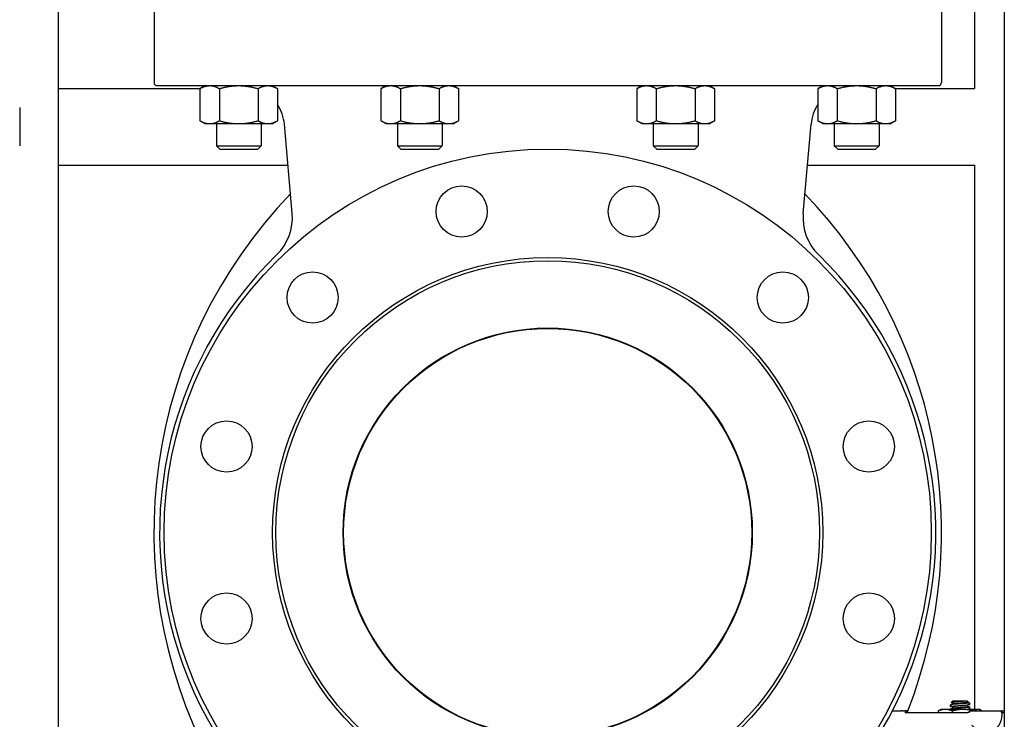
# Model space of a CAD drawing. Header units: inches. Extents: x 18 to 846, y -44 to 561.
# Tile 450 of 637: x 425 to 444, y 265 to 279. Entities that reach past the tile are written whole.
import ezdxf

# ---------------------------------------------------------------- set-up
doc = ezdxf.new("R2010")
doc.units = ezdxf.units.IN
doc.header["$LTSCALE"] = 24
doc.header["$MEASUREMENT"] = 0
doc.layers.add('Visible (ANSI)', color=7, linetype='Continuous', lineweight=30)

msp = doc.modelspace()

# ---------------------------------------------------------------- linework, layer by layer
at = {"layer": 'Visible (ANSI)'}
for p, q in [((425.60543, 292.9565), (425.60543, 257.2065)), ((444.10543, 292.9565), (444.10543, 257.2065)), ((443.52218, 279.8315), (443.52218, 277.2065)), ((427.48243, 279.264), (427.48243, 277.3225)), ((442.87443, 279.264), (442.87443, 277.3225)), ((425.60543, 277.2065), (428.39012, 277.2065)), ((427.54543, 277.2595), (442.81143, 277.2595)), ((428.48192, 277.2595), (428.38044, 277.20091)), ((428.38044, 277.20091), (428.38044, 276.56809)), ((428.75918, 277.20091), (428.75918, 276.56809)), ((429.51666, 277.20091), (429.51666, 276.56809)), ((429.79533, 277.25869), (429.8954, 277.20091)), ((429.8954, 277.20091), (429.8954, 276.56809)), ((432.02037, 277.2595), (431.91888, 277.20091)), ((431.91888, 277.20091), (431.91888, 276.56809)), ((432.29763, 277.20091), (432.29763, 276.56809)), ((433.05511, 277.20091), (433.05511, 276.56809)), ((433.33237, 277.2595), (433.43385, 277.20091)), ((433.43385, 277.20091), (433.43385, 276.56809)), ((437.02449, 277.2595), (436.92301, 277.20091)), ((436.92301, 277.20091), (436.92301, 276.56809)), ((437.30175, 277.20091), (437.30175, 276.56809)), ((438.05923, 277.20091), (438.05923, 276.56809)), ((438.33649, 277.2595), (438.43797, 277.20091)), ((438.43797, 277.20091), (438.43797, 276.56809)), ((440.56153, 277.25869), (440.46145, 277.20091)), ((440.46145, 277.20091), (440.46145, 276.56809)), ((440.8402, 277.20091), (440.8402, 276.56809)), ((441.59768, 277.20091), (441.59768, 276.56809)), ((441.87494, 277.2595), (441.97642, 277.20091)), ((441.96674, 277.2065), (443.52218, 277.2065)), ((441.97642, 277.20091), (441.97642, 276.56809)), ((424.85543, 276.8315), (424.85543, 276.0815)), ((428.48192, 276.5095), (428.38044, 276.56809)), ((428.56981, 276.5095), (428.48192, 276.5095)), ((429.13792, 276.5095), (428.56981, 276.5095)), ((428.70042, 276.5095), (428.70042, 276.08115)), ((429.70603, 276.5095), (429.13792, 276.5095)), ((429.57542, 276.5095), (429.57542, 276.08115)), ((429.79392, 276.5095), (429.70603, 276.5095)), ((429.79392, 276.5095), (429.8954, 276.56809)), ((430.18228, 274.75803), (430.02948, 276.50458)), ((432.02037, 276.5095), (431.91888, 276.56809)), ((432.10826, 276.5095), (432.02037, 276.5095)), ((432.67637, 276.5095), (432.10826, 276.5095)), ((432.23887, 276.5095), (432.23887, 276.08115)), ((433.24448, 276.5095), (432.67637, 276.5095)), ((433.11387, 276.5095), (433.11387, 276.08115)), ((433.33237, 276.5095), (433.24448, 276.5095)), ((433.33237, 276.5095), (433.43385, 276.56809)), ((437.02449, 276.5095), (436.92301, 276.56809)), ((437.11238, 276.5095), (437.02449, 276.5095)), ((437.68049, 276.5095), (437.11238, 276.5095)), ((437.24299, 276.5095), (437.24299, 276.08115)), ((438.2486, 276.5095), (437.68049, 276.5095)), ((438.11799, 276.5095), (438.11799, 276.08115)), ((438.33649, 276.5095), (438.2486, 276.5095)), ((438.33649, 276.5095), (438.43797, 276.56809)), ((440.17458, 274.75803), (440.32738, 276.50458)), ((440.56294, 276.5095), (440.46145, 276.56809)), ((440.65083, 276.5095), (440.56294, 276.5095)), ((441.21894, 276.5095), (440.65083, 276.5095)), ((440.78144, 276.5095), (440.78144, 276.08115)), ((441.78705, 276.5095), (441.21894, 276.5095)), ((441.65644, 276.5095), (441.65644, 276.08115)), ((441.87494, 276.5095), (441.78705, 276.5095)), ((441.87494, 276.5095), (441.97642, 276.56809)), ((428.70042, 276.08115), (429.57542, 276.08115)), ((428.76657, 276.015), (428.70042, 276.08115)), ((429.50927, 276.015), (429.57542, 276.08115)), ((432.23887, 276.08115), (433.11387, 276.08115)), ((432.30502, 276.015), (432.23887, 276.08115)), ((433.04772, 276.015), (433.11387, 276.08115)), ((437.24299, 276.08115), (438.11799, 276.08115)), ((437.30914, 276.015), (437.24299, 276.08115)), ((438.05184, 276.015), (438.11799, 276.08115)), ((440.78144, 276.08115), (441.65644, 276.08115)), ((440.84759, 276.015), (440.78144, 276.08115)), ((441.59029, 276.015), (441.65644, 276.08115)), ((428.76657, 276.015), (429.50927, 276.015)), ((432.30502, 276.015), (433.04772, 276.015)), ((437.30914, 276.015), (438.05184, 276.015)), ((440.84759, 276.015), (441.59029, 276.015)), ((425.60543, 275.7065), (430.0993, 275.7065)), ((440.25756, 275.7065), (443.52218, 275.7065)), ((443.52218, 275.7065), (443.52218, 265.05763)), ((443.05343, 265.11596), (443.05343, 265.14685)), ((443.09397, 265.22013), (443.06749, 265.19566)), ((443.34538, 265.22013), (443.09397, 265.22013)), ((443.0951, 265.18852), (443.0951, 265.15985)), ((443.0951, 265.10518), (443.0951, 265.07652)), ((443.34538, 265.22013), (443.3468, 265.22013)), ((443.38676, 265.22013), (443.3468, 265.22013)), ((443.38676, 265.22013), (443.38676, 265.19929)), ((443.38676, 265.14462), (443.38676, 265.11596)), ((443.41046, 265.18266), (443.42843, 265.18266)), ((443.41963, 265.19079), (443.42843, 265.18266)), ((443.42843, 265.15763), (443.42843, 265.18266)), ((443.42843, 265.07429), (443.42843, 265.10518)), ((441.91815, 265.03275), (442.09133, 265.03275)), ((442.11456, 265.03275), (442.09133, 265.03275)), ((442.11456, 265.03275), (442.15129, 265.03275)), ((442.15129, 265.03275), (442.18159, 265.03275)), ((442.16184, 265.0015), (443.39702, 265.0015)), ((442.81366, 265.03058), (442.81366, 265.0015)), ((442.86593, 265.05763), (442.84016, 265.04561)), ((442.95091, 265.05763), (442.86593, 265.05763)), ((443.3018, 265.05763), (442.95091, 265.05763)), ((443.03708, 265.06025), (443.03446, 265.05763)), ((443.44478, 265.06025), (443.03708, 265.06025)), ((443.05343, 265.06025), (443.05343, 265.06352)), ((443.08816, 265.03058), (443.08816, 265.0015)), ((443.59182, 265.05763), (443.3018, 265.05763)), ((443.38676, 265.06129), (443.38676, 265.06025)), ((443.44478, 265.06025), (443.4474, 265.05763)), ((443.44999, 265.03275), (443.44959, 265.03275)), ((443.45, 265.03275), (444.02563, 265.03275)), ((443.61593, 265.05763), (443.59182, 265.05763)), ((443.61593, 265.05763), (443.6417, 265.04561)), ((444.02563, 265.03275), (444.07467, 265.03275)), ((444.05746, 265.0015), (444.10543, 265.0015))]:
    msp.add_line(p, q, dxfattribs=at)
for centre, radius in [((435.17843, 268.519), 7.5), ((433.49611, 274.79752), 0.5), ((436.86075, 274.79752), 0.5), ((435.17843, 268.519), 5.378), ((435.17843, 268.519), 5.315), ((430.58223, 273.1152), 0.5), ((439.77462, 273.1152), 0.5), ((435.17843, 268.519), 4), ((435.17843, 268.519), 3.99), ((428.89991, 270.20133), 0.5), ((441.45695, 270.20133), 0.5), ((428.89991, 266.83668), 0.5), ((441.45695, 266.83668), 0.5)]:
    msp.add_circle(centre, radius, dxfattribs=at)
for centre, radius, start, end in [((427.54543, 277.3225), 0.063, 180, 270), ((442.81143, 277.3225), 0.063, 270, 0), ((429.20562, 276.4325), 0.827, 5, 33.480325), ((441.15123, 276.4325), 0.827, 146.519675, 175), ((437.02625, 268.519), 9.54783, 136.081373, 207.662302), ((433.3306, 268.519), 9.54783, 338.457142, 43.918627), ((429.18608, 274.67088), 1, 314.247392, 5), ((441.17077, 274.67088), 1, 175, 225.752608), ((435.17843, 268.519), 7.588, 134.247392, 45.752608), ((442.15129, 265.0015), 0.03125, 30, 90), ((442.20541, 265.03275), 0.03125, 210, 270), ((442.18159, 265.0015), 0.03125, 30, 90), ((442.23572, 265.03275), 0.03125, 210, 270), ((443.73782, 264.94275), 0.325, 168.463041, 169.614617), ((443.45, 265.0015), 0.03125, 90, 168.463041), ((443.44959, 265.0015), 0.03125, 90, 154.037413), ((443.73782, 264.94275), 0.325, 215.651729, 11.536959), ((444.02563, 265.0015), 0.03125, 11.536959, 90), ((444.07467, 265.0015), 0.03125, 11.536959, 90), ((443.78685, 264.94275), 0.325, 11.410662, 11.536959)]:
    msp.add_arc(centre, radius, start, end, dxfattribs=at)
for points, weights in [([(428.38044, 277.20091), (428.48192, 277.2595), (428.56981, 277.2595)], [1.01001874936, 1.04314139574, 1]), ([(428.56981, 277.2595), (428.65769, 277.2595), (428.75918, 277.20091)], [1, 1.04314139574, 1.01001874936]), ([(428.75918, 277.20091), (428.96215, 277.2595), (429.13792, 277.2595)], [1.01001874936, 1.04314139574, 1]), ([(429.13792, 277.2595), (429.31369, 277.2595), (429.51666, 277.20091)], [1, 1.04314139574, 1.01001874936]), ([(429.51666, 277.20091), (429.61815, 277.2595), (429.70603, 277.2595)], [1.01001874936, 1.04314139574, 1]), ([(429.70603, 277.2595), (429.79392, 277.2595), (429.8954, 277.20091)], [1, 1.04314139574, 1.01001874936]), ([(431.91888, 277.20091), (432.02037, 277.2595), (432.10826, 277.2595)], [1.01001874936, 1.04314139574, 1]), ([(432.10826, 277.2595), (432.19614, 277.2595), (432.29763, 277.20091)], [1, 1.04314139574, 1.01001874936]), ([(432.29763, 277.20091), (432.50059, 277.2595), (432.67637, 277.2595)], [1.01001874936, 1.04314139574, 1]), ([(432.67637, 277.2595), (432.85214, 277.2595), (433.05511, 277.20091)], [1, 1.04314139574, 1.01001874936]), ([(433.05511, 277.20091), (433.15659, 277.2595), (433.24448, 277.2595)], [1.01001874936, 1.04314139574, 1]), ([(433.24448, 277.2595), (433.33237, 277.2595), (433.43385, 277.20091)], [1, 1.04314139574, 1.01001874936]), ([(436.92301, 277.20091), (437.02449, 277.2595), (437.11238, 277.2595)], [1.01001874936, 1.04314139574, 1]), ([(437.11238, 277.2595), (437.20026, 277.2595), (437.30175, 277.20091)], [1, 1.04314139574, 1.01001874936]), ([(437.30175, 277.20091), (437.50472, 277.2595), (437.68049, 277.2595)], [1.01001874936, 1.04314139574, 1]), ([(437.68049, 277.2595), (437.85626, 277.2595), (438.05923, 277.20091)], [1, 1.04314139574, 1.01001874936]), ([(438.05923, 277.20091), (438.16072, 277.2595), (438.2486, 277.2595)], [1.01001874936, 1.04314139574, 1]), ([(438.2486, 277.2595), (438.33649, 277.2595), (438.43797, 277.20091)], [1, 1.04314139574, 1.01001874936]), ([(440.46145, 277.20091), (440.56294, 277.2595), (440.65083, 277.2595)], [1.01001874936, 1.04314139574, 1]), ([(440.65083, 277.2595), (440.73871, 277.2595), (440.8402, 277.20091)], [1, 1.04314139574, 1.01001874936]), ([(440.8402, 277.20091), (441.04316, 277.2595), (441.21894, 277.2595)], [1.01001874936, 1.04314139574, 1]), ([(441.21894, 277.2595), (441.39471, 277.2595), (441.59768, 277.20091)], [1, 1.04314139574, 1.01001874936]), ([(441.59768, 277.20091), (441.69916, 277.2595), (441.78705, 277.2595)], [1.01001874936, 1.04314139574, 1]), ([(441.78705, 277.2595), (441.87494, 277.2595), (441.97642, 277.20091)], [1, 1.04314139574, 1.01001874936]), ([(428.56981, 276.5095), (428.48192, 276.5095), (428.38044, 276.56809)], [1, 1.04314139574, 1.01001874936]), ([(428.75918, 276.56809), (428.65769, 276.5095), (428.56981, 276.5095)], [1.01001874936, 1.04314139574, 1]), ([(429.13792, 276.5095), (428.96215, 276.5095), (428.75918, 276.56809)], [1, 1.04314139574, 1.01001874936]), ([(429.51666, 276.56809), (429.31369, 276.5095), (429.13792, 276.5095)], [1.01001874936, 1.04314139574, 1]), ([(429.70603, 276.5095), (429.61815, 276.5095), (429.51666, 276.56809)], [1, 1.04314139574, 1.01001874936]), ([(429.8954, 276.56809), (429.79392, 276.5095), (429.70603, 276.5095)], [1.01001874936, 1.04314139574, 1]), ([(432.10826, 276.5095), (432.02037, 276.5095), (431.91888, 276.56809)], [1, 1.04314139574, 1.01001874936]), ([(432.29763, 276.56809), (432.19614, 276.5095), (432.10826, 276.5095)], [1.01001874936, 1.04314139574, 1]), ([(432.67637, 276.5095), (432.50059, 276.5095), (432.29763, 276.56809)], [1, 1.04314139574, 1.01001874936]), ([(433.05511, 276.56809), (432.85214, 276.5095), (432.67637, 276.5095)], [1.01001874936, 1.04314139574, 1]), ([(433.24448, 276.5095), (433.15659, 276.5095), (433.05511, 276.56809)], [1, 1.04314139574, 1.01001874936]), ([(433.43385, 276.56809), (433.33237, 276.5095), (433.24448, 276.5095)], [1.01001874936, 1.04314139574, 1]), ([(437.11238, 276.5095), (437.02449, 276.5095), (436.92301, 276.56809)], [1, 1.04314139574, 1.01001874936]), ([(437.30175, 276.56809), (437.20026, 276.5095), (437.11238, 276.5095)], [1.01001874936, 1.04314139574, 1]), ([(437.68049, 276.5095), (437.50472, 276.5095), (437.30175, 276.56809)], [1, 1.04314139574, 1.01001874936]), ([(438.05923, 276.56809), (437.85626, 276.5095), (437.68049, 276.5095)], [1.01001874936, 1.04314139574, 1]), ([(438.2486, 276.5095), (438.16072, 276.5095), (438.05923, 276.56809)], [1, 1.04314139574, 1.01001874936]), ([(438.43797, 276.56809), (438.33649, 276.5095), (438.2486, 276.5095)], [1.01001874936, 1.04314139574, 1]), ([(440.65083, 276.5095), (440.56294, 276.5095), (440.46145, 276.56809)], [1, 1.04314139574, 1.01001874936]), ([(440.8402, 276.56809), (440.73871, 276.5095), (440.65083, 276.5095)], [1.01001874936, 1.04314139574, 1]), ([(441.21894, 276.5095), (441.04316, 276.5095), (440.8402, 276.56809)], [1, 1.04314139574, 1.01001874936]), ([(441.59768, 276.56809), (441.39471, 276.5095), (441.21894, 276.5095)], [1.01001874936, 1.04314139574, 1]), ([(441.78705, 276.5095), (441.69916, 276.5095), (441.59768, 276.56809)], [1, 1.04314139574, 1.01001874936]), ([(441.97642, 276.56809), (441.87494, 276.5095), (441.78705, 276.5095)], [1.01001874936, 1.04314139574, 1]), ([(442.95091, 265.05763), (442.88721, 265.05763), (442.81366, 265.03058)], [1, 1.0379548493, 1]), ([(442.81366, 265.03058), (442.82742, 265.03967), (442.84016, 265.04561)], [1, 1.01244739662, 1.01673047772]), ([(443.08816, 265.03058), (443.01461, 265.05763), (442.95091, 265.05763)], [1, 1.0379548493, 1]), ([(443.3018, 265.05763), (443.20265, 265.05763), (443.08816, 265.03058)], [1, 1.0379548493, 1]), ([(443.50606, 265.03275), (443.39715, 265.05763), (443.3018, 265.05763)], [1.0028933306, 1.03644839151, 1]), ([(443.59182, 265.05763), (443.55772, 265.05763), (443.51878, 265.03275)], [1, 1.03644839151, 1.0028933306]), ([(443.66485, 265.03275), (443.62591, 265.05763), (443.59182, 265.05763)], [1.0028933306, 1.03644839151, 1])]:
    msp.add_rational_spline(points, weights, degree=2, dxfattribs=at)
for points, knots in [([(443.06038, 265.11242), (443.05185, 265.11473), (443.05126, 265.11703), (443.05948, 265.11934), (443.07378, 265.12335), (443.11446, 265.12737), (443.16658, 265.13139), (443.21853, 265.13539), (443.28072, 265.13939), (443.33045, 265.1434), (443.38057, 265.14743), (443.41692, 265.15147), (443.42602, 265.1555), (443.42762, 265.15621), (443.42838, 265.15692), (443.42832, 265.15763)], [-14.40415111, -14.40415111, -14.40415111, -14.40415111, -13.88243975, -13.88243975, -13.88243975, -12.97412812, -12.97412812, -12.97412812, -12.06862067, -12.06862067, -12.06862067, -11.15588833, -11.15588833, -11.15588833, -10.99557429, -10.99557429, -10.99557429, -10.99557429]), ([(443.41046, 265.18266), (443.38623, 265.17865), (443.33752, 265.17464), (443.28219, 265.17063), (443.22686, 265.16661), (443.16611, 265.1626), (443.12221, 265.15859), (443.07939, 265.15468), (443.0535, 265.15076), (443.05343, 265.14685)], [5.15376599, 5.15376599, 5.15376599, 5.15376599, 6.06133202, 6.06133202, 6.06133202, 6.96880597, 6.96880597, 6.96880597, 7.85398163, 7.85398163, 7.85398163, 7.85398163]), ([(443.4217, 265.10872), (443.43421, 265.1053), (443.42832, 265.10188), (443.4048, 265.09845), (443.37725, 265.09444), (443.32612, 265.09043), (443.27013, 265.08642), (443.21414, 265.08242), (443.15451, 265.07841), (443.11305, 265.0744), (443.07556, 265.07077), (443.05367, 265.06714), (443.05347, 265.06352)], [10.72859012, 10.72859012, 10.72859012, 10.72859012, 11.50307861, 11.50307861, 11.50307861, 12.41001289, 12.41001289, 12.41001289, 13.31685931, 13.31685931, 13.31685931, 14.13716694, 14.13716694, 14.13716694, 14.13716694]), ([(443.34538, 265.22013), (443.33758, 265.21928), (443.32867, 265.21844), (443.308, 265.21669), (443.29612, 265.21577), (443.26468, 265.2135), (443.24459, 265.21217), (443.20373, 265.20948), (443.18337, 265.20815), (443.14508, 265.20546), (443.12761, 265.20412), (443.098, 265.20143), (443.0863, 265.2001), (443.07045, 265.19741), (443.06664, 265.19607), (443.06745, 265.19407), (443.06885, 265.1934), (443.07133, 265.19273)], [-1.55032965, -1.55032965, -1.55032965, -1.55032965, -1.45779707, -1.45779707, -1.35502847, -1.35502847, -1.20046703, -1.20046703, -1.04166935, -1.04166935, -0.8786368, -0.8786368, -0.71137076, -0.71137076, -0.53987265, -0.53987265, -0.45244544, -0.45244544, -0.45244544, -0.45244544]), ([(443.37849, 265.14237), (443.36383, 265.13839), (443.32989, 265.13441), (443.28854, 265.13043), (443.24417, 265.12616), (443.19249, 265.12189), (443.15465, 265.11762), (443.1179, 265.11348), (443.09518, 265.10933), (443.0951, 265.10518)], [11.33372795, 11.33372795, 11.33372795, 11.33372795, 12.23381845, 12.23381845, 12.23381845, 13.19948684, 13.19948684, 13.19948684, 14.13716694, 14.13716694, 14.13716694, 14.13716694]), ([(443.3468, 265.22013), (443.3145, 265.21585), (443.26499, 265.21158), (443.21857, 265.20731), (443.17216, 265.20304), (443.13011, 265.19877), (443.10965, 265.19449), (443.10011, 265.1925), (443.09539, 265.19051), (443.09542, 265.18852)], [5.4707142, 5.4707142, 5.4707142, 5.4707142, 6.43709642, 6.43709642, 6.43709642, 7.40337448, 7.40337448, 7.40337448, 7.85398163, 7.85398163, 7.85398163, 7.85398163]), ([(443.3867, 265.11596), (443.38646, 265.11224), (443.36859, 265.10852), (443.33806, 265.10479), (443.30304, 265.10052), (443.25234, 265.09625), (443.20671, 265.09199), (443.16108, 265.08772), (443.12178, 265.08345), (443.10488, 265.07918), (443.10435, 265.07904), (443.10384, 265.07891), (443.10336, 265.07878)], [10.99557429, 10.99557429, 10.99557429, 10.99557429, 11.83751164, 11.83751164, 11.83751164, 12.80322089, 12.80322089, 12.80322089, 13.76883077, 13.76883077, 13.76883077, 13.79901328, 13.79901328, 13.79901328, 13.79901328]), ([(443.38648, 265.19929), (443.38655, 265.19769), (443.38354, 265.19609), (443.37729, 265.19449), (443.36064, 265.19022), (443.32149, 265.18594), (443.27589, 265.18167), (443.23028, 265.1774), (443.17948, 265.17313), (443.1443, 265.16885), (443.12579, 265.16661), (443.11187, 265.16436), (443.10366, 265.16211)], [4.71238898, 4.71238898, 4.71238898, 4.71238898, 5.0747039, 5.0747039, 5.0747039, 6.041129, 6.041129, 6.041129, 7.00744965, 7.00744965, 7.00744965, 7.51582797, 7.51582797, 7.51582797, 7.51582797]), ([(443.33275, 265.06025), (443.37494, 265.06369), (443.4076, 265.06713), (443.42108, 265.07057), (443.42595, 265.07181), (443.42828, 265.07305), (443.42819, 265.07429)], [-18.33747632, -18.33747632, -18.33747632, -18.33747632, -17.55972278, -17.55972278, -17.55972278, -17.27875959, -17.27875959, -17.27875959, -17.27875959]), ([(443.41046, 265.18266), (443.41594, 265.18429), (443.41929, 265.18593), (443.42144, 265.18929), (443.42017, 265.191), (443.41422, 265.19385), (443.41094, 265.19497), (443.40675, 265.1961)], [-0.896663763, -0.896663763, -0.896663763, -0.896663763, -0.769729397, -0.769729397, -0.64162523, -0.64162523, -0.559661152, -0.559661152, -0.559661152, -0.559661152]), ([(443.39702, 265.0015), (443.40036, 265.0015), (443.40358, 265.00209), (443.40934, 265.00399), (443.41174, 265.00532), (443.41575, 265.00807), (443.41718, 265.00946), (443.41929, 265.01174), (443.41995, 265.01265), (443.42088, 265.01404), (443.42115, 265.01452), (443.4214, 265.01499), (443.42145, 265.0151), (443.42149, 265.01518)], [0, 0, 0, 0, 0.0085472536, 0.0085472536, 0.0181786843, 0.0181786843, 0.0295181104, 0.0295181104, 0.0411523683, 0.0411523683, 0.0527866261, 0.0527866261, 0.0581712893, 0.0581712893, 0.0581712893, 0.0581712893])]:
    msp.add_open_spline(points, degree=3, knots=knots, dxfattribs=at)
for points in [[(443.06007, 265.15039), (443.07451, 265.15426), (443.08894, 265.15816), (443.10335, 265.16211)], [(443.0951, 265.10296), (443.08343, 265.10614), (443.07175, 265.10929), (443.06007, 265.11242)], [(443.06007, 265.06706), (443.07451, 265.07093), (443.08894, 265.07483), (443.10335, 265.07878)], [(443.0951, 265.18629), (443.08718, 265.18845), (443.07925, 265.19059), (443.07133, 265.19273)], [(443.42179, 265.15409), (443.40735, 265.15021), (443.39291, 265.14632), (443.3785, 265.14237)], [(443.38676, 265.20152), (443.39342, 265.1997), (443.40008, 265.1979), (443.40675, 265.1961)], [(443.38676, 265.11819), (443.39843, 265.11501), (443.4101, 265.11186), (443.42179, 265.10872)], [(443.42179, 265.07075), (443.40883, 265.06728), (443.39589, 265.06379), (443.38296, 265.06025)]]:
    msp.add_open_spline(points, degree=3, dxfattribs=at)

doc.saveas('drawing.dxf')
